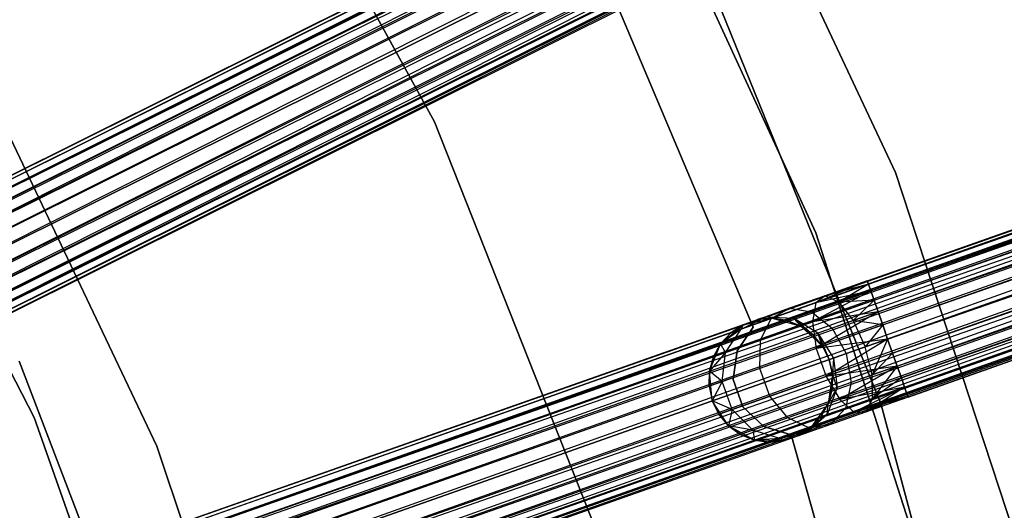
# Model space of a CAD drawing. Extents: x -189 to 189, y -189 to 189.
# Tile 283 of 338: x 45 to 61, y 18 to 26. Entities that reach past the tile are written whole.
import ezdxf

# ---------------------------------------------------------------- set-up
doc = ezdxf.new("R2010")
doc.units = 0
doc.header["$LTSCALE"] = 25.4
doc.layers.get('0').update_dxf_attribs({"linetype": 'CONTINUOUS'})

# ---------------------------------------------------------------- blocks, each defined once
blk = doc.blocks.new('NL2500012474_STL')
at = {"color": 0}
for p, q in [((341.687, 75.995, 177.379), (229.575, 20.17, 177.621)), ((341.687, 75.995, 177.379), (229.575, 20.17, 177.379)), ((341.687, 75.995, 177.379), (229.575, 20.17, 177.621)), ((341.687, 75.995, 177.379), (229.575, 20.17, 177.379)), ((341.713, 75.944, 177.855), (229.575, 20.17, 177.621)), ((341.713, 75.944, 177.855), (229.575, 20.17, 177.621)), ((229.601, 20.119, 177.145), (341.687, 75.995, 177.379)), ((229.601, 20.119, 177.145), (341.687, 75.995, 177.379)), ((341.713, 75.944, 177.855), (229.601, 20.119, 177.855)), ((341.713, 75.944, 177.855), (229.601, 20.119, 177.855)), ((229.651, 20.018, 176.932), (341.687, 75.995, 177.379)), ((229.651, 20.018, 176.932), (341.687, 75.995, 177.379)), ((341.713, 75.944, 177.855), (229.651, 20.018, 178.068)), ((341.713, 75.944, 177.855), (229.651, 20.018, 178.068)), ((229.651, 20.018, 176.932), (341.763, 75.843, 176.932)), ((229.651, 20.018, 176.932), (341.763, 75.843, 176.932)), ((229.722, 19.875, 176.751), (341.763, 75.843, 176.932)), ((229.722, 19.875, 176.751), (341.763, 75.843, 176.932)), ((229.811, 19.698, 176.615), (341.763, 75.843, 176.932)), ((229.811, 19.698, 176.615), (341.763, 75.843, 176.932)), ((341.834, 75.7, 178.249), (229.651, 20.018, 178.068)), ((341.834, 75.7, 178.249), (229.651, 20.018, 178.068)), ((341.834, 75.7, 178.249), (229.722, 19.875, 178.249)), ((341.834, 75.7, 178.249), (229.722, 19.875, 178.249)), ((341.922, 75.523, 176.615), (229.811, 19.698, 176.615)), ((341.922, 75.523, 176.615), (229.811, 19.698, 176.615)), ((229.911, 19.496, 176.529), (341.922, 75.523, 176.615)), ((229.911, 19.496, 176.529), (341.922, 75.523, 176.615)), ((230.018, 19.282, 176.5), (341.922, 75.523, 176.615)), ((230.018, 19.282, 176.5), (341.922, 75.523, 176.615)), ((342.023, 75.321, 178.471), (229.722, 19.875, 178.249)), ((342.023, 75.321, 178.471), (229.722, 19.875, 178.249)), ((342.023, 75.321, 178.471), (229.811, 19.698, 178.385)), ((342.023, 75.321, 178.471), (229.811, 19.698, 178.385)), ((342.023, 75.321, 178.471), (229.911, 19.496, 178.471)), ((342.023, 75.321, 178.471), (229.911, 19.496, 178.471)), ((342.13, 75.107, 178.5), (230.018, 19.282, 178.5)), ((342.13, 75.107, 178.5), (230.018, 19.282, 178.5)), ((230.018, 19.282, 176.5), (342.13, 75.107, 176.5)), ((230.018, 19.282, 176.5), (342.13, 75.107, 176.5)), ((230.124, 19.068, 176.529), (342.13, 75.107, 176.5)), ((230.124, 19.068, 176.529), (342.13, 75.107, 176.5)), ((230.225, 18.866, 176.615), (342.13, 75.107, 176.5)), ((230.225, 18.866, 176.615), (342.13, 75.107, 176.5)), ((342.236, 74.893, 178.471), (230.124, 19.068, 178.471)), ((342.236, 74.893, 178.471), (230.124, 19.068, 178.471)), ((342.337, 74.691, 176.615), (230.225, 18.866, 176.615)), ((342.337, 74.691, 176.615), (230.225, 18.866, 176.615)), ((342.337, 74.691, 176.615), (230.313, 18.688, 176.751)), ((342.337, 74.691, 176.615), (230.313, 18.688, 176.751)), ((342.337, 74.691, 176.615), (230.385, 18.545, 176.932)), ((342.337, 74.691, 176.615), (230.385, 18.545, 176.932)), ((342.425, 74.513, 178.249), (230.124, 19.068, 178.471)), ((342.425, 74.513, 178.249), (230.124, 19.068, 178.471)), ((342.425, 74.513, 178.249), (230.225, 18.866, 178.385)), ((342.425, 74.513, 178.249), (230.225, 18.866, 178.385)), ((342.425, 74.513, 178.249), (230.313, 18.688, 178.249)), ((342.425, 74.513, 178.249), (230.313, 18.688, 178.249)), ((342.496, 74.37, 176.932), (230.385, 18.545, 176.932)), ((342.496, 74.37, 176.932), (230.385, 18.545, 176.932)), ((342.496, 74.37, 176.932), (230.435, 18.445, 177.145)), ((342.496, 74.37, 176.932), (230.435, 18.445, 177.145)), ((342.496, 74.37, 176.932), (230.46, 18.393, 177.379)), ((342.496, 74.37, 176.932), (230.46, 18.393, 177.379)), ((342.546, 74.27, 177.855), (230.313, 18.688, 178.249)), ((342.546, 74.27, 177.855), (230.313, 18.688, 178.249)), ((342.546, 74.27, 177.855), (230.385, 18.545, 178.068)), ((342.546, 74.27, 177.855), (230.385, 18.545, 178.068)), ((342.546, 74.27, 177.855), (230.435, 18.445, 177.855)), ((342.546, 74.27, 177.855), (230.435, 18.445, 177.855)), ((342.572, 74.218, 177.379), (230.435, 18.445, 177.855)), ((342.572, 74.218, 177.379), (230.435, 18.445, 177.855)), ((342.572, 74.218, 177.379), (230.46, 18.393, 177.379)), ((342.572, 74.218, 177.379), (230.46, 18.393, 177.621)), ((342.572, 74.218, 177.379), (230.46, 18.393, 177.379)), ((342.572, 74.218, 177.379), (230.46, 18.393, 177.621)), ((349.887, 56.941, 177.379), (231.765, 15.316, 177.621)), ((349.887, 56.941, 177.379), (231.765, 15.316, 177.379)), ((349.887, 56.941, 177.379), (231.765, 15.316, 177.621)), ((349.887, 56.941, 177.379), (231.765, 15.316, 177.379)), ((349.906, 56.886, 177.855), (231.765, 15.316, 177.621)), ((349.906, 56.886, 177.855), (231.765, 15.316, 177.621)), ((231.784, 15.262, 177.145), (349.887, 56.941, 177.379)), ((231.784, 15.262, 177.145), (349.887, 56.941, 177.379)), ((349.906, 56.886, 177.855), (231.784, 15.262, 177.855)), ((349.906, 56.886, 177.855), (231.784, 15.262, 177.855)), ((231.821, 15.156, 176.932), (349.887, 56.941, 177.379)), ((231.821, 15.156, 176.932), (349.887, 56.941, 177.379)), ((349.906, 56.886, 177.855), (231.821, 15.156, 178.068)), ((349.906, 56.886, 177.855), (231.821, 15.156, 178.068)), ((231.821, 15.156, 176.932), (349.943, 56.781, 176.932)), ((231.821, 15.156, 176.932), (349.943, 56.781, 176.932)), ((231.874, 15.005, 176.751), (349.943, 56.781, 176.932)), ((231.874, 15.005, 176.751), (349.943, 56.781, 176.932)), ((231.94, 14.818, 176.615), (349.943, 56.781, 176.932)), ((231.94, 14.818, 176.615), (349.943, 56.781, 176.932)), ((349.997, 56.63, 178.249), (231.821, 15.156, 178.068)), ((349.997, 56.63, 178.249), (231.821, 15.156, 178.068)), ((349.997, 56.63, 178.249), (231.874, 15.005, 178.249)), ((349.997, 56.63, 178.249), (231.874, 15.005, 178.249)), ((350.062, 56.443, 176.615), (231.94, 14.818, 176.615)), ((350.062, 56.443, 176.615), (231.94, 14.818, 176.615)), ((232.015, 14.605, 176.529), (350.062, 56.443, 176.615)), ((232.015, 14.605, 176.529), (350.062, 56.443, 176.615)), ((232.095, 14.38, 176.5), (350.062, 56.443, 176.615)), ((232.095, 14.38, 176.5), (350.062, 56.443, 176.615)), ((350.137, 56.23, 178.471), (231.874, 15.005, 178.249)), ((350.137, 56.23, 178.471), (231.874, 15.005, 178.249)), ((350.137, 56.23, 178.471), (231.94, 14.818, 178.385)), ((350.137, 56.23, 178.471), (231.94, 14.818, 178.385)), ((350.137, 56.23, 178.471), (232.015, 14.605, 178.471)), ((350.137, 56.23, 178.471), (232.015, 14.605, 178.471)), ((350.217, 56.004, 178.5), (232.095, 14.38, 178.5)), ((350.217, 56.004, 178.5), (232.095, 14.38, 178.5)), ((232.095, 14.38, 176.5), (350.217, 56.004, 176.5)), ((232.095, 14.38, 176.5), (350.217, 56.004, 176.5)), ((232.174, 14.154, 176.529), (350.217, 56.004, 176.5)), ((232.174, 14.154, 176.529), (350.217, 56.004, 176.5)), ((232.249, 13.941, 176.615), (350.217, 56.004, 176.5)), ((232.249, 13.941, 176.615), (350.217, 56.004, 176.5)), ((350.296, 55.779, 178.471), (232.174, 14.154, 178.471)), ((350.296, 55.779, 178.471), (232.174, 14.154, 178.471)), ((350.371, 55.566, 176.615), (232.249, 13.941, 176.615)), ((350.371, 55.566, 176.615), (232.249, 13.941, 176.615)), ((350.371, 55.566, 176.615), (232.315, 13.754, 176.751)), ((350.371, 55.566, 176.615), (232.315, 13.754, 176.751)), ((350.371, 55.566, 176.615), (232.368, 13.604, 176.932)), ((350.371, 55.566, 176.615), (232.368, 13.604, 176.932)), ((350.437, 55.379, 178.249), (232.174, 14.154, 178.471)), ((350.437, 55.379, 178.249), (232.174, 14.154, 178.471)), ((350.437, 55.379, 178.249), (232.249, 13.941, 178.385)), ((350.437, 55.379, 178.249), (232.249, 13.941, 178.385)), ((350.437, 55.379, 178.249), (232.315, 13.754, 178.249)), ((350.437, 55.379, 178.249), (232.315, 13.754, 178.249)), ((350.528, 55.123, 177.855), (232.315, 13.754, 178.249)), ((350.528, 55.123, 177.855), (232.315, 13.754, 178.249)), ((350.49, 55.228, 176.932), (232.368, 13.604, 176.932)), ((350.49, 55.228, 176.932), (232.368, 13.604, 176.932)), ((350.528, 55.123, 177.855), (232.368, 13.604, 178.068)), ((350.528, 55.123, 177.855), (232.368, 13.604, 178.068)), ((350.49, 55.228, 176.932), (232.405, 13.498, 177.145)), ((350.49, 55.228, 176.932), (232.405, 13.498, 177.145)), ((350.528, 55.123, 177.855), (232.405, 13.498, 177.855)), ((350.528, 55.123, 177.855), (232.405, 13.498, 177.855)), ((350.49, 55.228, 176.932), (232.425, 13.443, 177.379)), ((350.49, 55.228, 176.932), (232.425, 13.443, 177.379)), ((350.547, 55.068, 177.379), (232.405, 13.498, 177.855)), ((350.547, 55.068, 177.379), (232.405, 13.498, 177.855)), ((350.547, 55.068, 177.379), (232.425, 13.443, 177.379)), ((350.547, 55.068, 177.379), (232.425, 13.443, 177.621)), ((350.547, 55.068, 177.379), (232.425, 13.443, 177.379)), ((350.547, 55.068, 177.379), (232.425, 13.443, 177.621)), ((249.873, 21.697, 27.379), (342.632, 54.384, 27.621)), ((249.873, 21.697, 27.379), (342.632, 54.384, 27.621)), ((249.873, 21.697, 27.621), (342.632, 54.384, 27.621)), ((249.873, 21.697, 27.621), (342.632, 54.384, 27.621)), ((249.893, 21.643, 27.145), (342.632, 54.384, 27.621)), ((249.893, 21.643, 27.145), (342.632, 54.384, 27.621)), ((249.893, 21.643, 27.145), (342.651, 54.33, 27.145)), ((249.893, 21.643, 27.145), (342.651, 54.33, 27.145)), ((249.93, 21.537, 26.932), (342.651, 54.33, 27.145)), ((249.93, 21.537, 26.932), (342.651, 54.33, 27.145)), ((249.873, 21.697, 27.621), (342.689, 54.224, 28.068)), ((249.873, 21.697, 27.621), (342.689, 54.224, 28.068)), ((249.893, 21.643, 27.855), (342.689, 54.224, 28.068)), ((249.893, 21.643, 27.855), (342.689, 54.224, 28.068)), ((249.93, 21.537, 28.068), (342.689, 54.224, 28.068)), ((249.93, 21.537, 28.068), (342.689, 54.224, 28.068)), ((249.93, 21.537, 26.932), (342.742, 54.073, 26.751)), ((249.93, 21.537, 26.932), (342.742, 54.073, 26.751)), ((249.983, 21.386, 26.751), (342.742, 54.073, 26.751)), ((249.983, 21.386, 26.751), (342.742, 54.073, 26.751)), ((250.049, 21.199, 26.615), (342.742, 54.073, 26.751)), ((250.049, 21.199, 26.615), (342.742, 54.073, 26.751)), ((249.93, 21.537, 28.068), (342.808, 53.886, 28.385)), ((249.93, 21.537, 28.068), (342.808, 53.886, 28.385)), ((249.983, 21.386, 28.249), (342.808, 53.886, 28.385)), ((249.983, 21.386, 28.249), (342.808, 53.886, 28.385)), ((250.049, 21.199, 28.385), (342.808, 53.886, 28.385)), ((250.049, 21.199, 28.385), (342.808, 53.886, 28.385)), ((250.049, 21.199, 26.615), (342.883, 53.674, 26.529)), ((250.049, 21.199, 26.615), (342.883, 53.674, 26.529)), ((250.124, 20.987, 26.529), (342.883, 53.674, 26.529)), ((250.124, 20.987, 26.529), (342.883, 53.674, 26.529)), ((250.049, 21.199, 28.385), (342.962, 53.448, 28.5)), ((250.049, 21.199, 28.385), (342.962, 53.448, 28.5)), ((250.124, 20.987, 28.471), (342.962, 53.448, 28.5)), ((250.124, 20.987, 28.471), (342.962, 53.448, 28.5)), ((342.962, 53.448, 28.5), (250.203, 20.761, 28.5)), ((250.203, 20.761, 26.5), (342.962, 53.448, 26.5)), ((250.203, 20.761, 26.5), (342.962, 53.448, 26.5)), ((342.962, 53.448, 28.5), (250.203, 20.761, 28.5)), ((250.283, 20.535, 26.529), (343.042, 53.222, 26.529)), ((250.283, 20.535, 26.529), (343.042, 53.222, 26.529)), ((250.358, 20.323, 26.615), (343.042, 53.222, 26.529)), ((250.358, 20.323, 26.615), (343.042, 53.222, 26.529)), ((250.203, 20.761, 28.5), (343.117, 53.01, 28.385)), ((250.203, 20.761, 28.5), (343.117, 53.01, 28.385)), ((250.283, 20.535, 28.471), (343.117, 53.01, 28.385)), ((250.283, 20.535, 28.471), (343.117, 53.01, 28.385)), ((250.358, 20.323, 28.385), (343.117, 53.01, 28.385)), ((250.358, 20.323, 28.385), (343.117, 53.01, 28.385)), ((250.358, 20.323, 26.615), (343.183, 52.823, 26.751)), ((250.358, 20.323, 26.615), (343.183, 52.823, 26.751)), ((250.424, 20.136, 26.751), (343.183, 52.823, 26.751)), ((250.424, 20.136, 26.751), (343.183, 52.823, 26.751)), ((250.477, 19.985, 26.932), (343.183, 52.823, 26.751)), ((250.477, 19.985, 26.932), (343.183, 52.823, 26.751)), ((250.358, 20.323, 28.385), (343.236, 52.672, 28.068)), ((250.358, 20.323, 28.385), (343.236, 52.672, 28.068)), ((250.424, 20.136, 28.249), (343.236, 52.672, 28.068)), ((250.424, 20.136, 28.249), (343.236, 52.672, 28.068)), ((250.477, 19.985, 28.068), (343.236, 52.672, 28.068)), ((250.477, 19.985, 28.068), (343.236, 52.672, 28.068)), ((250.477, 19.985, 26.932), (343.273, 52.566, 27.145)), ((250.477, 19.985, 26.932), (343.273, 52.566, 27.145)), ((250.477, 19.985, 28.068), (343.292, 52.512, 27.621)), ((250.477, 19.985, 28.068), (343.292, 52.512, 27.621)), ((250.514, 19.879, 27.145), (343.273, 52.566, 27.145)), ((250.514, 19.879, 27.145), (343.273, 52.566, 27.145)), ((250.514, 19.879, 27.855), (343.292, 52.512, 27.621)), ((250.514, 19.879, 27.855), (343.292, 52.512, 27.621)), ((250.533, 19.825, 27.621), (343.273, 52.566, 27.145)), ((250.533, 19.825, 27.621), (343.273, 52.566, 27.145)), ((250.533, 19.825, 27.379), (343.273, 52.566, 27.145)), ((250.533, 19.825, 27.379), (343.273, 52.566, 27.145)), ((250.533, 19.825, 27.621), (343.292, 52.512, 27.621)), ((250.533, 19.825, 27.621), (343.292, 52.512, 27.621)), ((242.892, 24.263, 20), (239.444, 30.536, 20)), ((239.444, 30.536, 22), (242.892, 24.263, 22)), ((239.444, 30.536, 22), (242.892, 24.263, 22)), ((242.892, 24.263, 20), (239.444, 30.536, 20)), ((250.328, 23.446, 26.5), (247.071, 30.388, 26.5)), ((247.071, 30.388, 17), (250.328, 23.446, 17)), ((250.328, 23.446, 26.5), (247.071, 30.388, 26.5)), ((247.071, 30.388, 17), (250.328, 23.446, 17)), ((245.916, 29.264, 20), (249.046, 22.47, 20)), ((249.046, 22.47, 19), (245.916, 29.264, 19)), ((245.916, 29.264, 20), (249.046, 22.47, 20)), ((249.046, 22.47, 19), (245.916, 29.264, 19)), ((247.226, 26.793, 26.5), (250.095, 19.72, 26.5)), ((250.095, 19.72, 17), (247.226, 26.793, 17)), ((250.095, 19.72, 17), (247.226, 26.793, 17)), ((247.226, 26.793, 26.5), (250.095, 19.72, 26.5)), ((245.85, 26.116, 22), (248.035, 20.953, 22)), ((248.035, 20.953, 20), (245.85, 26.116, 20)), ((248.035, 20.953, 20), (245.85, 26.116, 20)), ((245.85, 26.116, 22), (248.035, 20.953, 22)), ((233.356, 25.459, 20), (236.432, 19.498, 20)), ((236.432, 19.498, 19), (233.356, 25.459, 19)), ((236.432, 19.498, 19), (233.356, 25.459, 19)), ((233.356, 25.459, 20), (236.432, 19.498, 20)), ((235.775, 24.573, 20), (238.414, 19.035, 20)), ((238.414, 19.035, 26.5), (235.775, 24.573, 26.5)), ((235.775, 24.573, 20), (238.414, 19.035, 20)), ((238.414, 19.035, 26.5), (235.775, 24.573, 26.5)), ((245.527, 17.608, 20), (242.892, 24.263, 20)), ((242.892, 24.263, 22), (245.527, 17.608, 22)), ((242.892, 24.263, 22), (245.527, 17.608, 22)), ((242.892, 24.263, 22), (242.892, 24.263, 20)), ((245.527, 17.608, 20), (242.892, 24.263, 20)), ((242.892, 24.263, 22), (242.892, 24.263, 20)), ((252.724, 16.162, 26.5), (250.328, 23.446, 26.5)), ((250.328, 23.446, 17), (252.724, 16.162, 17)), ((250.328, 23.446, 26.5), (250.328, 23.446, 17)), ((252.724, 16.162, 26.5), (250.328, 23.446, 26.5)), ((250.328, 23.446, 17), (252.724, 16.162, 17)), ((250.328, 23.446, 26.5), (250.328, 23.446, 17)), ((249.046, 22.47, 20), (249.046, 22.47, 19)), ((249.046, 22.47, 20), (251.334, 15.347, 20)), ((251.334, 15.347, 19), (249.046, 22.47, 19)), ((249.046, 22.47, 20), (249.046, 22.47, 19)), ((249.046, 22.47, 20), (251.334, 15.347, 20)), ((251.334, 15.347, 19), (249.046, 22.47, 19)), ((249.873, 21.697, 27.621), (249.043, 21.343, 27.675)), ((249.873, 21.697, 27.621), (249.043, 21.343, 27.675)), ((249.893, 21.643, 27.855), (249.043, 21.343, 27.675)), ((249.893, 21.643, 27.855), (249.043, 21.343, 27.675)), ((249.873, 21.697, 27.379), (249.195, 21.458, 27.236)), ((249.873, 21.697, 27.621), (249.195, 21.458, 27.236)), ((249.873, 21.697, 27.621), (249.195, 21.458, 27.236)), ((249.873, 21.697, 27.379), (249.195, 21.458, 27.236)), ((249.893, 21.643, 27.145), (249.195, 21.458, 27.236)), ((249.893, 21.643, 27.145), (249.195, 21.458, 27.236)), ((249.893, 21.643, 27.145), (249.413, 21.355, 26.823)), ((249.893, 21.643, 27.145), (249.413, 21.355, 26.823)), ((249.893, 21.643, 27.145), (249.873, 21.697, 27.379)), ((249.873, 21.697, 27.621), (249.893, 21.643, 27.855)), ((249.873, 21.697, 27.621), (249.893, 21.643, 27.855)), ((249.893, 21.643, 27.145), (249.873, 21.697, 27.379)), ((249.93, 21.537, 26.932), (249.893, 21.643, 27.145)), ((249.893, 21.643, 27.855), (249.93, 21.537, 28.068)), ((249.893, 21.643, 27.855), (249.93, 21.537, 28.068)), ((249.93, 21.537, 26.932), (249.893, 21.643, 27.145)), ((249.195, 21.458, 27.236), (248.62, 21.256, 26.829)), ((249.195, 21.458, 27.236), (248.62, 21.256, 26.829)), ((249.93, 21.537, 28.068), (248.991, 21.037, 28.039)), ((249.93, 21.537, 28.068), (248.991, 21.037, 28.039)), ((249.93, 21.537, 28.068), (249.043, 21.343, 27.675)), ((249.93, 21.537, 28.068), (249.043, 21.343, 27.675)), ((249.195, 21.458, 27.236), (249.043, 21.343, 27.675)), ((249.195, 21.458, 27.236), (249.043, 21.343, 27.675)), ((249.413, 21.355, 26.823), (249.195, 21.458, 27.236)), ((249.413, 21.355, 26.823), (249.195, 21.458, 27.236)), ((249.93, 21.537, 26.932), (249.413, 21.355, 26.823)), ((249.93, 21.537, 26.932), (249.413, 21.355, 26.823)), ((249.983, 21.386, 26.751), (249.93, 21.537, 26.932)), ((249.93, 21.537, 28.068), (249.983, 21.386, 28.249)), ((249.93, 21.537, 28.068), (249.983, 21.386, 28.249)), ((249.983, 21.386, 26.751), (249.93, 21.537, 26.932)), ((249.043, 21.343, 27.675), (248.322, 21.089, 27.165)), ((249.043, 21.343, 27.675), (248.322, 21.089, 27.165)), ((249.413, 21.355, 26.823), (248.975, 21.201, 26.513)), ((249.413, 21.355, 26.823), (248.975, 21.201, 26.513)), ((249.983, 21.386, 28.249), (248.991, 21.037, 28.039)), ((249.983, 21.386, 28.249), (248.991, 21.037, 28.039)), ((249.043, 21.343, 27.675), (248.991, 21.037, 28.039)), ((249.043, 21.343, 27.675), (248.991, 21.037, 28.039)), ((249.983, 21.386, 26.751), (249.413, 21.355, 26.823)), ((249.983, 21.386, 26.751), (249.413, 21.355, 26.823)), ((249.413, 21.355, 26.823), (249.647, 21.057, 26.53)), ((249.413, 21.355, 26.823), (249.647, 21.057, 26.53)), ((249.983, 21.386, 26.751), (249.647, 21.057, 26.53)), ((249.983, 21.386, 26.751), (249.647, 21.057, 26.53)), ((250.049, 21.199, 26.615), (249.983, 21.386, 26.751)), ((249.983, 21.386, 28.249), (250.049, 21.199, 28.385)), ((249.983, 21.386, 28.249), (250.049, 21.199, 28.385)), ((250.049, 21.199, 26.615), (249.983, 21.386, 26.751)), ((248.62, 21.256, 26.829), (248.236, 21.12, 26.219)), ((248.62, 21.256, 26.829), (248.236, 21.12, 26.219)), ((248.322, 21.089, 27.165), (248.62, 21.256, 26.829)), ((248.322, 21.089, 27.165), (248.62, 21.256, 26.829)), ((248.62, 21.256, 26.829), (248.975, 21.201, 26.513)), ((248.62, 21.256, 26.829), (248.975, 21.201, 26.513)), ((248.975, 21.201, 26.513), (248.682, 21.097, 26.048)), ((248.975, 21.201, 26.513), (248.682, 21.097, 26.048)), ((248.975, 21.201, 26.513), (249.306, 20.937, 26.288)), ((248.975, 21.201, 26.513), (249.306, 20.937, 26.288)), ((250.049, 21.199, 28.385), (248.991, 21.037, 28.039)), ((250.049, 21.199, 28.385), (248.991, 21.037, 28.039)), ((250.049, 21.199, 28.385), (249.051, 20.609, 28.245)), ((250.049, 21.199, 28.385), (249.051, 20.609, 28.245)), ((250.049, 21.199, 26.615), (249.647, 21.057, 26.53)), ((250.049, 21.199, 26.615), (249.647, 21.057, 26.53)), ((250.124, 20.987, 26.529), (250.049, 21.199, 26.615)), ((250.049, 21.199, 28.385), (250.124, 20.987, 28.471)), ((250.049, 21.199, 28.385), (250.124, 20.987, 28.471)), ((250.124, 20.987, 26.529), (250.049, 21.199, 26.615)), ((247.508, 20.684, 20), (247.873, 20.992, 20)), ((247.508, 20.684, 20), (247.873, 20.992, 20)), ((247.873, 20.992, 25.5), (247.672, 20.86, 25.5)), ((247.672, 20.86, 25.5), (247.873, 20.992, 20)), ((247.672, 20.86, 25.5), (247.873, 20.992, 20)), ((247.873, 20.992, 25.5), (247.672, 20.86, 25.5)), ((247.841, 20.92, 26.401), (248.236, 21.12, 26.219)), ((247.841, 20.92, 26.401), (248.236, 21.12, 26.219)), ((248.322, 21.089, 27.165), (247.841, 20.92, 26.401)), ((248.322, 21.089, 27.165), (247.841, 20.92, 26.401)), ((247.841, 20.92, 26.401), (247.873, 20.992, 25.5)), ((247.841, 20.92, 26.401), (247.873, 20.992, 25.5)), ((248.236, 21.12, 26.219), (247.873, 20.992, 25.5)), ((248.236, 21.12, 26.219), (247.873, 20.992, 25.5)), ((247.873, 20.992, 20), (248.341, 21.096, 20)), ((247.873, 20.992, 20), (248.341, 21.096, 20)), ((247.873, 20.992, 20), (248.101, 21.073, 25.5)), ((247.873, 20.992, 20), (248.101, 21.073, 25.5)), ((247.873, 20.992, 25.5), (247.873, 20.992, 20)), ((247.873, 20.992, 25.5), (247.873, 20.992, 20)), ((248.236, 21.12, 26.219), (248.101, 21.073, 25.5)), ((248.236, 21.12, 26.219), (248.101, 21.073, 25.5)), ((248.341, 21.096, 25.5), (248.101, 21.073, 25.5)), ((248.101, 21.073, 25.5), (248.341, 21.096, 20)), ((248.101, 21.073, 25.5), (248.341, 21.096, 20)), ((248.341, 21.096, 25.5), (248.101, 21.073, 25.5)), ((248.15, 20.74, 27.443), (248.322, 21.089, 27.165)), ((248.15, 20.74, 27.443), (248.322, 21.089, 27.165)), ((248.991, 21.037, 28.039), (248.15, 20.74, 27.443)), ((248.991, 21.037, 28.039), (248.15, 20.74, 27.443)), ((248.579, 21.061, 25.5), (248.236, 21.12, 26.219)), ((248.236, 21.12, 26.219), (248.682, 21.097, 26.048)), ((248.579, 21.061, 25.5), (248.236, 21.12, 26.219)), ((248.341, 21.096, 25.5), (248.236, 21.12, 26.219)), ((248.341, 21.096, 25.5), (248.236, 21.12, 26.219)), ((248.236, 21.12, 26.219), (248.682, 21.097, 26.048)), ((248.341, 21.096, 20), (248.803, 20.97, 20)), ((248.579, 21.061, 25.5), (248.341, 21.096, 25.5)), ((248.341, 21.096, 20), (248.579, 21.061, 25.5)), ((248.341, 21.096, 20), (248.803, 20.97, 20)), ((248.341, 21.096, 25.5), (248.341, 21.096, 20)), ((248.341, 21.096, 25.5), (248.341, 21.096, 20)), ((248.579, 21.061, 25.5), (248.341, 21.096, 25.5)), ((248.341, 21.096, 20), (248.579, 21.061, 25.5)), ((248.682, 21.097, 26.048), (248.579, 21.061, 25.5)), ((248.682, 21.097, 26.048), (248.579, 21.061, 25.5)), ((248.803, 20.97, 25.5), (248.579, 21.061, 25.5)), ((248.579, 21.061, 25.5), (248.803, 20.97, 20)), ((248.579, 21.061, 25.5), (248.803, 20.97, 20)), ((248.803, 20.97, 25.5), (248.579, 21.061, 25.5)), ((249.078, 20.857, 25.927), (248.682, 21.097, 26.048)), ((248.998, 20.829, 25.5), (248.682, 21.097, 26.048)), ((249.078, 20.857, 25.927), (248.682, 21.097, 26.048)), ((248.998, 20.829, 25.5), (248.682, 21.097, 26.048)), ((248.803, 20.97, 25.5), (248.682, 21.097, 26.048)), ((248.803, 20.97, 25.5), (248.682, 21.097, 26.048)), ((248.803, 20.97, 20), (249.153, 20.645, 20)), ((248.998, 20.829, 25.5), (248.803, 20.97, 25.5)), ((248.803, 20.97, 20), (248.998, 20.829, 25.5)), ((248.803, 20.97, 20), (249.153, 20.645, 20)), ((248.803, 20.97, 25.5), (248.803, 20.97, 20)), ((248.803, 20.97, 25.5), (248.803, 20.97, 20)), ((248.998, 20.829, 25.5), (248.803, 20.97, 25.5)), ((248.803, 20.97, 20), (248.998, 20.829, 25.5)), ((248.991, 21.037, 28.039), (249.051, 20.609, 28.245)), ((248.991, 21.037, 28.039), (249.051, 20.609, 28.245)), ((250.124, 20.987, 28.471), (249.051, 20.609, 28.245)), ((250.124, 20.987, 28.471), (249.051, 20.609, 28.245)), ((249.647, 21.057, 26.53), (249.306, 20.937, 26.288)), ((249.647, 21.057, 26.53), (249.306, 20.937, 26.288)), ((250.124, 20.987, 26.529), (249.647, 21.057, 26.53)), ((249.647, 21.057, 26.53), (249.842, 20.634, 26.424)), ((249.647, 21.057, 26.53), (249.842, 20.634, 26.424)), ((250.124, 20.987, 26.529), (249.647, 21.057, 26.53)), ((250.124, 20.987, 26.529), (249.842, 20.634, 26.424)), ((250.124, 20.987, 26.529), (249.842, 20.634, 26.424)), ((250.203, 20.761, 26.5), (250.124, 20.987, 26.529)), ((250.124, 20.987, 28.471), (250.203, 20.761, 28.5)), ((250.124, 20.987, 28.471), (250.203, 20.761, 28.5)), ((250.203, 20.761, 26.5), (250.124, 20.987, 26.529)), ((247.841, 20.92, 26.401), (247.508, 20.684, 25.5)), ((247.841, 20.92, 26.401), (247.508, 20.684, 25.5)), ((247.672, 20.86, 25.5), (247.508, 20.684, 25.5)), ((247.508, 20.684, 20), (247.672, 20.86, 25.5)), ((247.672, 20.86, 25.5), (247.508, 20.684, 25.5)), ((247.508, 20.684, 20), (247.672, 20.86, 25.5)), ((247.588, 20.542, 26.552), (247.841, 20.92, 26.401)), ((247.588, 20.542, 26.552), (247.841, 20.92, 26.401)), ((247.841, 20.92, 26.401), (247.672, 20.86, 25.5)), ((247.841, 20.92, 26.401), (247.672, 20.86, 25.5)), ((248.035, 20.953, 22), (247.773, 20.569, 22)), ((247.773, 20.569, 20), (248.035, 20.953, 20)), ((247.773, 20.569, 20), (248.035, 20.953, 20)), ((248.035, 20.953, 22), (247.773, 20.569, 22)), ((248.035, 20.953, 22), (248.035, 20.953, 20)), ((248.035, 20.953, 22), (248.035, 20.953, 20)), ((248.998, 20.829, 25.5), (249.078, 20.857, 25.927)), ((248.998, 20.829, 25.5), (249.078, 20.857, 25.927)), ((249.153, 20.645, 25.5), (248.998, 20.829, 25.5)), ((248.998, 20.829, 25.5), (249.153, 20.645, 20)), ((248.998, 20.829, 25.5), (249.153, 20.645, 20)), ((249.153, 20.645, 25.5), (248.998, 20.829, 25.5)), ((249.306, 20.937, 26.288), (249.078, 20.857, 25.927)), ((249.306, 20.937, 26.288), (249.078, 20.857, 25.927)), ((249.153, 20.645, 25.5), (249.078, 20.857, 25.927)), ((249.078, 20.857, 25.927), (249.26, 20.429, 25.5)), ((249.153, 20.645, 25.5), (249.078, 20.857, 25.927)), ((249.078, 20.857, 25.927), (249.26, 20.429, 25.5)), ((249.078, 20.857, 25.927), (249.332, 20.454, 25.883)), ((249.078, 20.857, 25.927), (249.332, 20.454, 25.883)), ((249.306, 20.937, 26.288), (249.536, 20.526, 26.207)), ((249.306, 20.937, 26.288), (249.536, 20.526, 26.207)), ((247.327, 20.24, 20), (247.508, 20.684, 20)), ((247.327, 20.24, 20), (247.508, 20.684, 20)), ((247.508, 20.684, 25.5), (247.391, 20.473, 25.5)), ((247.391, 20.473, 25.5), (247.508, 20.684, 20)), ((247.391, 20.473, 25.5), (247.508, 20.684, 20)), ((247.508, 20.684, 25.5), (247.391, 20.473, 25.5)), ((247.588, 20.542, 26.552), (247.508, 20.684, 25.5)), ((247.588, 20.542, 26.552), (247.508, 20.684, 25.5)), ((247.508, 20.684, 25.5), (247.508, 20.684, 20)), ((247.508, 20.684, 25.5), (247.508, 20.684, 20)), ((248.15, 20.74, 27.443), (247.588, 20.542, 26.552)), ((248.15, 20.74, 27.443), (247.588, 20.542, 26.552)), ((248.142, 20.288, 27.601), (248.15, 20.74, 27.443)), ((248.142, 20.288, 27.601), (248.15, 20.74, 27.443)), ((250.203, 20.761, 28.5), (249.051, 20.609, 28.245)), ((250.203, 20.761, 28.5), (249.051, 20.609, 28.245)), ((250.203, 20.761, 28.5), (249.211, 20.157, 28.245)), ((250.203, 20.761, 28.5), (249.211, 20.157, 28.245)), ((249.842, 20.634, 26.424), (250.203, 20.761, 26.5)), ((249.842, 20.634, 26.424), (250.203, 20.761, 26.5)), ((250.203, 20.761, 26.5), (249.955, 20.181, 26.53)), ((250.203, 20.761, 26.5), (249.955, 20.181, 26.53)), ((250.203, 20.761, 28.5), (250.283, 20.535, 28.471)), ((250.283, 20.535, 26.529), (250.203, 20.761, 26.5)), ((250.283, 20.535, 26.529), (250.203, 20.761, 26.5)), ((250.203, 20.761, 28.5), (250.283, 20.535, 28.471)), ((247.588, 20.542, 26.552), (247.327, 20.24, 25.5)), ((247.588, 20.542, 26.552), (247.327, 20.24, 25.5)), ((247.588, 20.542, 26.552), (247.391, 20.473, 25.5)), ((247.588, 20.542, 26.552), (247.391, 20.473, 25.5)), ((247.535, 20.074, 26.637), (247.588, 20.542, 26.552)), ((247.535, 20.074, 26.637), (247.588, 20.542, 26.552)), ((247.773, 20.569, 22), (247.713, 20.108, 22)), ((247.713, 20.108, 20), (247.773, 20.569, 20)), ((247.713, 20.108, 20), (247.773, 20.569, 20)), ((247.773, 20.569, 22), (247.713, 20.108, 22)), ((247.773, 20.569, 22), (247.773, 20.569, 20)), ((247.773, 20.569, 22), (247.773, 20.569, 20)), ((249.051, 20.609, 28.245), (248.142, 20.288, 27.601)), ((249.051, 20.609, 28.245), (248.142, 20.288, 27.601)), ((249.051, 20.609, 28.245), (249.211, 20.157, 28.245)), ((249.051, 20.609, 28.245), (249.211, 20.157, 28.245)), ((249.153, 20.645, 20), (249.26, 20.429, 20)), ((249.26, 20.429, 25.5), (249.153, 20.645, 25.5)), ((249.153, 20.645, 25.5), (249.153, 20.645, 20)), ((249.153, 20.645, 25.5), (249.153, 20.645, 20)), ((249.26, 20.429, 25.5), (249.153, 20.645, 25.5)), ((249.153, 20.645, 20), (249.26, 20.429, 20)), ((250.283, 20.535, 28.471), (249.211, 20.157, 28.245)), ((250.283, 20.535, 28.471), (249.211, 20.157, 28.245)), ((249.332, 20.454, 25.883), (249.536, 20.526, 26.207)), ((249.332, 20.454, 25.883), (249.536, 20.526, 26.207)), ((249.536, 20.526, 26.207), (249.842, 20.634, 26.424)), ((249.536, 20.526, 26.207), (249.842, 20.634, 26.424)), ((249.536, 20.526, 26.207), (249.614, 20.061, 26.288)), ((249.536, 20.526, 26.207), (249.614, 20.061, 26.288)), ((249.955, 20.181, 26.53), (249.842, 20.634, 26.424)), ((249.955, 20.181, 26.53), (249.842, 20.634, 26.424)), ((250.283, 20.535, 26.529), (249.955, 20.181, 26.53)), ((250.283, 20.535, 26.529), (249.955, 20.181, 26.53)), ((250.283, 20.535, 28.471), (250.358, 20.323, 28.385)), ((250.358, 20.323, 26.615), (250.283, 20.535, 26.529)), ((250.358, 20.323, 26.615), (250.283, 20.535, 26.529)), ((250.283, 20.535, 28.471), (250.358, 20.323, 28.385)), ((238.362, 14.735, 20), (236.194, 20.404, 20)), ((236.194, 20.404, 26.5), (238.362, 14.735, 26.5)), ((236.194, 20.404, 26.5), (238.362, 14.735, 26.5)), ((238.362, 14.735, 20), (236.194, 20.404, 20)), ((247.391, 20.473, 25.5), (247.327, 20.24, 25.5)), ((247.327, 20.24, 20), (247.391, 20.473, 25.5)), ((247.391, 20.473, 25.5), (247.327, 20.24, 25.5)), ((247.327, 20.24, 20), (247.391, 20.473, 25.5)), ((249.26, 20.429, 25.5), (249.332, 20.454, 25.883)), ((249.26, 20.429, 25.5), (249.332, 20.454, 25.883)), ((249.26, 20.429, 20), (249.312, 20.193, 20)), ((249.312, 20.193, 25.5), (249.26, 20.429, 25.5)), ((249.26, 20.429, 25.5), (249.26, 20.429, 20)), ((249.26, 20.429, 25.5), (249.26, 20.429, 20)), ((249.312, 20.193, 25.5), (249.26, 20.429, 25.5)), ((249.26, 20.429, 20), (249.312, 20.193, 20)), ((249.332, 20.454, 25.883), (249.312, 20.193, 25.5)), ((249.332, 20.454, 25.883), (249.312, 20.193, 25.5)), ((249.332, 20.454, 25.883), (249.387, 19.98, 25.927)), ((249.332, 20.454, 25.883), (249.387, 19.98, 25.927)), ((247.327, 20.24, 25.5), (247.322, 19.999, 25.5)), ((247.322, 19.999, 25.5), (247.327, 20.24, 20)), ((247.322, 19.999, 25.5), (247.327, 20.24, 20)), ((247.327, 20.24, 25.5), (247.322, 19.999, 25.5)), ((247.374, 19.764, 20), (247.327, 20.24, 20)), ((247.535, 20.074, 26.637), (247.327, 20.24, 25.5)), ((247.535, 20.074, 26.637), (247.327, 20.24, 25.5)), ((247.374, 19.764, 20), (247.327, 20.24, 20)), ((247.327, 20.24, 25.5), (247.327, 20.24, 20)), ((247.327, 20.24, 25.5), (247.327, 20.24, 20)), ((248.142, 20.288, 27.601), (247.535, 20.074, 26.637)), ((248.142, 20.288, 27.601), (247.535, 20.074, 26.637)), ((248.301, 19.837, 27.601), (248.142, 20.288, 27.601)), ((248.301, 19.837, 27.601), (248.142, 20.288, 27.601)), ((250.358, 20.323, 28.385), (249.211, 20.157, 28.245)), ((250.358, 20.323, 28.385), (249.211, 20.157, 28.245)), ((249.312, 20.193, 20), (249.243, 19.72, 20)), ((249.312, 20.193, 20), (249.243, 19.72, 20)), ((249.307, 19.952, 25.5), (249.312, 20.193, 25.5)), ((249.312, 20.193, 20), (249.307, 19.952, 25.5)), ((249.307, 19.952, 25.5), (249.312, 20.193, 25.5)), ((249.312, 20.193, 20), (249.307, 19.952, 25.5)), ((249.387, 19.98, 25.927), (249.312, 20.193, 25.5)), ((249.387, 19.98, 25.927), (249.312, 20.193, 25.5)), ((249.312, 20.193, 25.5), (249.312, 20.193, 20)), ((249.312, 20.193, 25.5), (249.312, 20.193, 20)), ((250.358, 20.323, 28.385), (249.432, 19.786, 28.039)), ((250.358, 20.323, 28.385), (249.432, 19.786, 28.039)), ((249.955, 20.181, 26.53), (249.614, 20.061, 26.288)), ((249.955, 20.181, 26.53), (249.614, 20.061, 26.288)), ((250.358, 20.323, 26.615), (249.955, 20.181, 26.53)), ((250.358, 20.323, 26.615), (249.955, 20.181, 26.53)), ((249.96, 19.803, 26.823), (249.955, 20.181, 26.53)), ((249.96, 19.803, 26.823), (249.955, 20.181, 26.53)), ((250.358, 20.323, 26.615), (249.96, 19.803, 26.823)), ((250.358, 20.323, 26.615), (249.96, 19.803, 26.823)), ((250.358, 20.323, 28.385), (250.424, 20.136, 28.249)), ((250.424, 20.136, 26.751), (250.358, 20.323, 26.615)), ((250.424, 20.136, 26.751), (250.358, 20.323, 26.615)), ((250.358, 20.323, 28.385), (250.424, 20.136, 28.249)), ((247.535, 20.074, 26.637), (247.322, 19.999, 25.5)), ((247.535, 20.074, 26.637), (247.322, 19.999, 25.5)), ((247.535, 20.074, 26.637), (247.374, 19.764, 25.5)), ((247.535, 20.074, 26.637), (247.374, 19.764, 25.5)), ((247.694, 19.623, 26.637), (247.535, 20.074, 26.637)), ((247.694, 19.623, 26.637), (247.535, 20.074, 26.637)), ((247.713, 20.108, 22), (247.713, 20.108, 20)), ((247.713, 20.108, 22), (247.713, 20.108, 20)), ((247.713, 20.108, 22), (247.867, 19.67, 22)), ((247.867, 19.67, 20), (247.713, 20.108, 20)), ((247.867, 19.67, 20), (247.713, 20.108, 20)), ((247.713, 20.108, 22), (247.867, 19.67, 22)), ((249.211, 20.157, 28.245), (248.301, 19.837, 27.601)), ((249.211, 20.157, 28.245), (248.301, 19.837, 27.601)), ((249.211, 20.157, 28.245), (249.432, 19.786, 28.039)), ((249.211, 20.157, 28.245), (249.432, 19.786, 28.039)), ((249.614, 20.061, 26.288), (249.387, 19.98, 25.927)), ((249.614, 20.061, 26.288), (249.387, 19.98, 25.927)), ((250.424, 20.136, 28.249), (249.432, 19.786, 28.039)), ((250.424, 20.136, 28.249), (249.432, 19.786, 28.039)), ((249.614, 20.061, 26.288), (249.522, 19.648, 26.513)), ((249.614, 20.061, 26.288), (249.522, 19.648, 26.513)), ((250.424, 20.136, 26.751), (249.96, 19.803, 26.823)), ((250.424, 20.136, 26.751), (249.96, 19.803, 26.823)), ((250.424, 20.136, 28.249), (250.477, 19.985, 28.068)), ((250.477, 19.985, 26.932), (250.424, 20.136, 26.751)), ((250.477, 19.985, 26.932), (250.424, 20.136, 26.751)), ((250.424, 20.136, 28.249), (250.477, 19.985, 28.068)), ((247.322, 19.999, 25.5), (247.374, 19.764, 25.5)), ((247.322, 19.999, 25.5), (247.374, 19.764, 25.5)), ((247.322, 19.999, 25.5), (247.374, 19.764, 20)), ((247.322, 19.999, 25.5), (247.374, 19.764, 20)), ((249.387, 19.98, 25.927), (249.229, 19.545, 26.048)), ((249.387, 19.98, 25.927), (249.229, 19.545, 26.048)), ((249.387, 19.98, 25.927), (249.243, 19.72, 25.5)), ((249.387, 19.98, 25.927), (249.243, 19.72, 25.5)), ((249.243, 19.72, 25.5), (249.307, 19.952, 25.5)), ((249.307, 19.952, 25.5), (249.243, 19.72, 20)), ((249.307, 19.952, 25.5), (249.243, 19.72, 20)), ((249.243, 19.72, 25.5), (249.307, 19.952, 25.5)), ((249.387, 19.98, 25.927), (249.307, 19.952, 25.5)), ((249.387, 19.98, 25.927), (249.307, 19.952, 25.5)), ((250.477, 19.985, 28.068), (249.432, 19.786, 28.039)), ((250.477, 19.985, 28.068), (249.432, 19.786, 28.039)), ((250.477, 19.985, 28.068), (249.664, 19.58, 27.675)), ((250.477, 19.985, 28.068), (249.664, 19.58, 27.675)), ((250.514, 19.879, 27.855), (249.664, 19.58, 27.675)), ((250.514, 19.879, 27.855), (249.664, 19.58, 27.675)), ((250.477, 19.985, 26.932), (249.855, 19.586, 27.236)), ((250.477, 19.985, 26.932), (249.855, 19.586, 27.236)), ((250.514, 19.879, 27.145), (249.855, 19.586, 27.236)), ((250.514, 19.879, 27.145), (249.855, 19.586, 27.236)), ((250.477, 19.985, 26.932), (249.96, 19.803, 26.823)), ((250.477, 19.985, 26.932), (249.96, 19.803, 26.823)), ((250.477, 19.985, 28.068), (250.514, 19.879, 27.855)), ((250.514, 19.879, 27.145), (250.477, 19.985, 26.932)), ((250.514, 19.879, 27.145), (250.477, 19.985, 26.932)), ((250.477, 19.985, 28.068), (250.514, 19.879, 27.855)), ((250.514, 19.879, 27.855), (250.533, 19.825, 27.621)), ((250.533, 19.825, 27.379), (250.514, 19.879, 27.145)), ((250.533, 19.825, 27.379), (250.514, 19.879, 27.145)), ((250.514, 19.879, 27.855), (250.533, 19.825, 27.621)), ((247.636, 19.364, 20), (247.374, 19.764, 20)), ((247.694, 19.623, 26.637), (247.374, 19.764, 25.5)), ((247.374, 19.764, 25.5), (247.481, 19.548, 25.5)), ((247.694, 19.623, 26.637), (247.374, 19.764, 25.5)), ((247.636, 19.364, 20), (247.374, 19.764, 20)), ((247.481, 19.548, 25.5), (247.374, 19.764, 20)), ((247.374, 19.764, 25.5), (247.481, 19.548, 25.5)), ((247.374, 19.764, 25.5), (247.374, 19.764, 20)), ((247.481, 19.548, 25.5), (247.374, 19.764, 20)), ((247.374, 19.764, 25.5), (247.374, 19.764, 20)), ((248.301, 19.837, 27.601), (247.694, 19.623, 26.637)), ((248.301, 19.837, 27.601), (247.694, 19.623, 26.637)), ((248.591, 19.49, 27.443), (248.301, 19.837, 27.601)), ((248.591, 19.49, 27.443), (248.301, 19.837, 27.601)), ((249.432, 19.786, 28.039), (248.591, 19.49, 27.443)), ((249.432, 19.786, 28.039), (248.591, 19.49, 27.443)), ((249.243, 19.72, 20), (248.962, 19.332, 20)), ((249.243, 19.72, 20), (248.962, 19.332, 20)), ((249.126, 19.509, 25.5), (249.243, 19.72, 25.5)), ((249.243, 19.72, 20), (249.126, 19.509, 25.5)), ((249.126, 19.509, 25.5), (249.243, 19.72, 25.5)), ((249.243, 19.72, 20), (249.126, 19.509, 25.5)), ((249.229, 19.545, 26.048), (249.243, 19.72, 25.5)), ((249.229, 19.545, 26.048), (249.243, 19.72, 25.5)), ((249.243, 19.72, 25.5), (249.243, 19.72, 20)), ((249.243, 19.72, 25.5), (249.243, 19.72, 20)), ((249.432, 19.786, 28.039), (249.664, 19.58, 27.675)), ((249.432, 19.786, 28.039), (249.664, 19.58, 27.675)), ((249.96, 19.803, 26.823), (249.522, 19.648, 26.513)), ((249.96, 19.803, 26.823), (249.522, 19.648, 26.513)), ((250.533, 19.825, 27.621), (249.664, 19.58, 27.675)), ((250.533, 19.825, 27.621), (249.664, 19.58, 27.675)), ((250.533, 19.825, 27.621), (249.855, 19.586, 27.236)), ((250.533, 19.825, 27.379), (249.855, 19.586, 27.236)), ((250.533, 19.825, 27.379), (249.855, 19.586, 27.236)), ((250.533, 19.825, 27.621), (249.855, 19.586, 27.236)), ((249.855, 19.586, 27.236), (249.96, 19.803, 26.823)), ((249.855, 19.586, 27.236), (249.96, 19.803, 26.823)), ((250.095, 19.72, 26.5), (252.074, 12.347, 26.5)), ((252.074, 12.347, 17), (250.095, 19.72, 17)), ((250.095, 19.72, 17), (250.095, 19.72, 26.5)), ((250.095, 19.72, 17), (250.095, 19.72, 26.5)), ((252.074, 12.347, 17), (250.095, 19.72, 17)), ((250.095, 19.72, 26.5), (252.074, 12.347, 26.5)), ((247.694, 19.623, 26.637), (247.481, 19.548, 25.5)), ((247.694, 19.623, 26.637), (247.481, 19.548, 25.5)), ((247.481, 19.548, 25.5), (247.636, 19.364, 25.5)), ((247.636, 19.364, 20), (247.481, 19.548, 25.5)), ((247.481, 19.548, 25.5), (247.636, 19.364, 25.5)), ((247.636, 19.364, 20), (247.481, 19.548, 25.5)), ((247.694, 19.623, 26.637), (247.636, 19.364, 25.5)), ((247.694, 19.623, 26.637), (247.636, 19.364, 25.5)), ((248.029, 19.292, 26.552), (247.694, 19.623, 26.637)), ((248.029, 19.292, 26.552), (247.694, 19.623, 26.637)), ((247.867, 19.67, 22), (247.867, 19.67, 20)), ((247.867, 19.67, 22), (247.867, 19.67, 20)), ((247.867, 19.67, 22), (248.203, 19.349, 22)), ((248.203, 19.349, 20), (247.867, 19.67, 20)), ((248.203, 19.349, 20), (247.867, 19.67, 20)), ((247.867, 19.67, 22), (248.203, 19.349, 22)), ((249.229, 19.545, 26.048), (248.896, 19.248, 26.219)), ((249.229, 19.545, 26.048), (248.896, 19.248, 26.219)), ((249.664, 19.58, 27.675), (248.944, 19.326, 27.165)), ((249.664, 19.58, 27.675), (248.944, 19.326, 27.165)), ((249.229, 19.545, 26.048), (248.962, 19.332, 25.5)), ((249.229, 19.545, 26.048), (248.962, 19.332, 25.5)), ((249.229, 19.545, 26.048), (249.126, 19.509, 25.5)), ((249.229, 19.545, 26.048), (249.126, 19.509, 25.5)), ((249.522, 19.648, 26.513), (249.229, 19.545, 26.048)), ((249.522, 19.648, 26.513), (249.229, 19.545, 26.048)), ((249.522, 19.648, 26.513), (249.28, 19.383, 26.829)), ((249.522, 19.648, 26.513), (249.28, 19.383, 26.829)), ((249.855, 19.586, 27.236), (249.28, 19.383, 26.829)), ((249.855, 19.586, 27.236), (249.28, 19.383, 26.829)), ((249.664, 19.58, 27.675), (249.855, 19.586, 27.236)), ((249.664, 19.58, 27.675), (249.855, 19.586, 27.236)), ((236.432, 19.498, 20), (238.667, 13.173, 20)), ((238.667, 13.173, 19), (236.432, 19.498, 19)), ((236.432, 19.498, 19), (236.432, 19.498, 20)), ((236.432, 19.498, 19), (236.432, 19.498, 20)), ((238.667, 13.173, 19), (236.432, 19.498, 19)), ((236.432, 19.498, 20), (238.667, 13.173, 20)), ((248.591, 19.49, 27.443), (248.029, 19.292, 26.552)), ((248.591, 19.49, 27.443), (248.029, 19.292, 26.552)), ((248.944, 19.326, 27.165), (248.591, 19.49, 27.443)), ((248.944, 19.326, 27.165), (248.591, 19.49, 27.443)), ((249.28, 19.383, 26.829), (248.896, 19.248, 26.219)), ((249.28, 19.383, 26.829), (248.896, 19.248, 26.219)), ((249.28, 19.383, 26.829), (248.944, 19.326, 27.165)), ((249.28, 19.383, 26.829), (248.944, 19.326, 27.165)), ((248.962, 19.332, 25.5), (249.126, 19.509, 25.5)), ((249.126, 19.509, 25.5), (248.962, 19.332, 20)), ((249.126, 19.509, 25.5), (248.962, 19.332, 20)), ((248.962, 19.332, 25.5), (249.126, 19.509, 25.5)), ((248.055, 19.131, 20), (247.636, 19.364, 20)), ((248.029, 19.292, 26.552), (247.636, 19.364, 25.5)), ((247.636, 19.364, 25.5), (247.831, 19.222, 25.5)), ((248.029, 19.292, 26.552), (247.636, 19.364, 25.5)), ((247.831, 19.222, 25.5), (247.636, 19.364, 20)), ((248.055, 19.131, 20), (247.636, 19.364, 20)), ((247.831, 19.222, 25.5), (247.636, 19.364, 20)), ((247.636, 19.364, 25.5), (247.831, 19.222, 25.5)), ((247.636, 19.364, 25.5), (247.636, 19.364, 20)), ((247.636, 19.364, 25.5), (247.636, 19.364, 20)), ((248.029, 19.292, 26.552), (247.831, 19.222, 25.5)), ((248.029, 19.292, 26.552), (247.831, 19.222, 25.5)), ((247.831, 19.222, 25.5), (248.055, 19.131, 25.5)), ((248.055, 19.131, 20), (247.831, 19.222, 25.5)), ((247.831, 19.222, 25.5), (248.055, 19.131, 25.5)), ((248.055, 19.131, 20), (247.831, 19.222, 25.5)), ((248.462, 19.156, 26.401), (248.029, 19.292, 26.552)), ((248.029, 19.292, 26.552), (248.055, 19.131, 25.5)), ((248.029, 19.292, 26.552), (248.055, 19.131, 25.5)), ((248.462, 19.156, 26.401), (248.029, 19.292, 26.552)), ((248.203, 19.349, 22), (248.203, 19.349, 20)), ((248.203, 19.349, 22), (248.203, 19.349, 20)), ((248.203, 19.349, 22), (248.647, 19.214, 22)), ((248.647, 19.214, 20), (248.203, 19.349, 20)), ((248.647, 19.214, 20), (248.203, 19.349, 20)), ((248.203, 19.349, 22), (248.647, 19.214, 22)), ((248.944, 19.326, 27.165), (248.462, 19.156, 26.401)), ((248.944, 19.326, 27.165), (248.462, 19.156, 26.401)), ((248.896, 19.248, 26.219), (248.462, 19.156, 26.401)), ((248.896, 19.248, 26.219), (248.462, 19.156, 26.401)), ((248.962, 19.332, 20), (248.533, 19.12, 20)), ((248.962, 19.332, 20), (248.533, 19.12, 20)), ((248.896, 19.248, 26.219), (248.533, 19.12, 25.5)), ((248.896, 19.248, 26.219), (248.533, 19.12, 25.5)), ((248.761, 19.2, 25.5), (248.962, 19.332, 25.5)), ((248.962, 19.332, 20), (248.761, 19.2, 25.5)), ((248.761, 19.2, 25.5), (248.962, 19.332, 25.5)), ((248.962, 19.332, 20), (248.761, 19.2, 25.5)), ((248.896, 19.248, 26.219), (248.761, 19.2, 25.5)), ((248.896, 19.248, 26.219), (248.761, 19.2, 25.5)), ((248.896, 19.248, 26.219), (248.962, 19.332, 25.5)), ((248.896, 19.248, 26.219), (248.962, 19.332, 25.5)), ((248.962, 19.332, 25.5), (248.962, 19.332, 20)), ((248.962, 19.332, 25.5), (248.962, 19.332, 20)), ((248.462, 19.156, 26.401), (248.055, 19.131, 25.5)), ((248.462, 19.156, 26.401), (248.055, 19.131, 25.5)), ((248.533, 19.12, 20), (248.055, 19.131, 20)), ((248.055, 19.131, 25.5), (248.293, 19.097, 25.5)), ((248.293, 19.097, 25.5), (248.055, 19.131, 20)), ((248.533, 19.12, 20), (248.055, 19.131, 20)), ((248.293, 19.097, 25.5), (248.055, 19.131, 20)), ((248.055, 19.131, 25.5), (248.293, 19.097, 25.5)), ((248.055, 19.131, 25.5), (248.055, 19.131, 20)), ((248.055, 19.131, 25.5), (248.055, 19.131, 20)), ((248.462, 19.156, 26.401), (248.293, 19.097, 25.5)), ((248.462, 19.156, 26.401), (248.293, 19.097, 25.5)), ((248.293, 19.097, 25.5), (248.533, 19.12, 25.5)), ((248.533, 19.12, 20), (248.293, 19.097, 25.5)), ((248.293, 19.097, 25.5), (248.533, 19.12, 25.5)), ((248.533, 19.12, 20), (248.293, 19.097, 25.5)), ((248.462, 19.156, 26.401), (248.533, 19.12, 25.5)), ((248.462, 19.156, 26.401), (248.533, 19.12, 25.5)), ((248.761, 19.2, 25.5), (248.533, 19.12, 20)), ((248.761, 19.2, 25.5), (248.533, 19.12, 20)), ((248.533, 19.12, 25.5), (248.533, 19.12, 20)), ((248.533, 19.12, 25.5), (248.533, 19.12, 20)), ((248.647, 19.214, 22), (248.647, 19.214, 20)), ((248.647, 19.214, 22), (250.181, 13.823, 22)), ((250.181, 13.823, 20), (248.647, 19.214, 20)), ((248.647, 19.214, 22), (248.647, 19.214, 20)), ((250.181, 13.823, 20), (248.647, 19.214, 20)), ((248.647, 19.214, 22), (250.181, 13.823, 22)), ((238.414, 19.035, 20), (240.365, 13.219, 20)), ((240.365, 13.219, 26.5), (238.414, 19.035, 26.5)), ((238.414, 19.035, 20), (240.365, 13.219, 20)), ((238.414, 19.035, 20), (238.414, 19.035, 26.5)), ((240.365, 13.219, 26.5), (238.414, 19.035, 26.5)), ((238.414, 19.035, 20), (238.414, 19.035, 26.5))]:
    blk.add_line(p, q, dxfattribs=at)

msp = doc.modelspace()

# ---------------------------------------------------------------- block references
at = {"color": 0}
msp.add_blockref('NL2500012474_STL', (-191.311, -0.058, -1716.743), dxfattribs=at)

doc.saveas('drawing.dxf')
